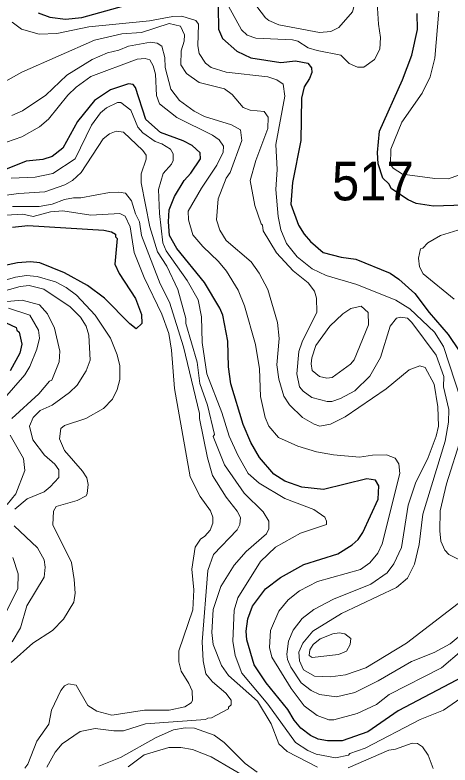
# Model space of a CAD drawing. Extents: x 673.3 to 698.5, y 6984.3 to 7012.3.
# Drawn here: x 689.47 to 690.372, y 7005.606 to 7007.162 of the extents above; entities that cross this region are included whole.
import ezdxf

# ---------------------------------------------------------------- set-up
doc = ezdxf.new("R2010")
doc.units = 0
doc.header["$LTSCALE"] = 0.032
doc.layers.add('1', color=7, linetype='Continuous', lineweight=25)
doc.layers.add('2', color=7, linetype='Continuous', lineweight=13)
doc.layers.add('21', color=7, linetype='Continuous')

msp = doc.modelspace()

# ---------------------------------------------------------------- linework, layer by layer
at = {"layer": '1'}
for points in [[(689.5179, 7007.1662), (689.5421, 7007.1571), (689.575, 7007.1527), (689.6084, 7007.1565), (689.6959, 7007.1806)], [(689.8918, 7007.1778), (689.8922, 7007.1318), (689.9005, 7007.113), (689.9305, 7007.0867), (689.9591, 7007.0725), (690.0215, 7007.0631), (690.0518, 7007.0663), (690.0775, 7007.0613), (690.0851, 7007.0518), (690.086, 7007.0425), (690.0809, 7007.0295), (690.0698, 7007.0124), (690.0645, 7006.9894), (690.0629, 7006.9015), (690.0459, 7006.8141), (690.0421, 7006.7696), (690.0582, 7006.7255), (690.0698, 7006.707), (690.0828, 7006.6922), (690.1093, 7006.6689), (690.1469, 7006.6593)], [(690.4432, 7006.7683), (690.3379, 7006.765), (690.3023, 7006.7707), (690.2855, 7006.7784), (690.2507, 7006.8012), (690.2453, 7006.8113), (690.2333, 7006.8233), (690.2233, 7006.8532), (690.2219, 7006.8764), (690.2263, 7006.9206), (690.2736, 7007.0268), (690.2935, 7007.078), (690.3048, 7007.1311), (690.304, 7007.1643)], [(689.8206, 7006.8181), (689.8351, 7006.8336), (689.8549, 7006.863), (689.8542, 7006.8758), (689.8376, 7006.891), (689.8189, 7006.9008), (689.7716, 7006.9179), (689.7413, 7006.945), (689.72, 7007.0109), (689.7151, 7007.0173), (689.7058, 7007.0189), (689.6678, 7007.0063), (689.6348, 7006.9842), (689.5995, 7006.9409), (689.5691, 7006.8852), (689.5472, 7006.8679), (689.528, 7006.8618), (689.4929, 7006.8586), (689.4188, 7006.8288)], [(690.3989, 7005.7894), (690.2652, 7005.7186), (690.2017, 7005.6755), (690.1489, 7005.6566), (690.1184, 7005.6564), (690.0991, 7005.6598), (690.0827, 7005.6679), (690.063, 7005.683), (690.0494, 7005.6993), (690.0358, 7005.7212), (689.9911, 7005.7768), (689.9659, 7005.814), (689.9506, 7005.8656), (689.9498, 7005.8841), (689.9532, 7005.9096), (689.9628, 7005.9359), (689.9894, 7005.9715), (690.0209, 7005.9955), (690.0695, 7006.0222), (690.1398, 7006.0444), (690.1691, 7006.0631), (690.1816, 7006.0741), (690.1917, 7006.0885), (690.2235, 7006.1577), (690.2251, 7006.1855), (690.2175, 7006.1972), (690.2, 7006.1999), (690.1101, 7006.1779), (690.0648, 7006.1827), (690.0298, 7006.1948), (690.0071, 7006.2094), (689.9774, 7006.2437), (689.9594, 7006.2751), (689.9431, 7006.3125), (689.918, 7006.3965), (689.9132, 7006.432), (689.9114, 7006.4851), (689.9009, 7006.539), (689.895, 7006.5535), (689.8628, 7006.6068), (689.8056, 7006.6776), (689.7908, 7006.7042), (689.7885, 7006.7324), (689.7895, 7006.7578), (689.8011, 7006.7852), (689.8206, 7006.8181)], [(689.4649, 7006.7218), (689.4964, 7006.725), (689.6544, 7006.7153), (689.6704, 7006.712), (689.6782, 7006.7072), (689.6786, 7006.7017), (689.6818, 7006.6983), (689.677, 7006.6446), (689.6862, 7006.6254), (689.72, 7006.5739), (689.7326, 7006.5405), (689.7329, 7006.5221), (689.7215, 7006.5111), (689.7084, 7006.5209), (689.6555, 7006.5745), (689.6205, 7006.6006), (689.5729, 7006.6272), (689.5215, 7006.6478), (689.5025, 7006.6494), (689.4752, 7006.6478), (689.4459, 7006.6412)], [(690.1469, 7006.6593), (690.1768, 7006.6549), (690.248, 7006.626), (690.2663, 7006.6137), (690.2991, 7006.5841), (690.3294, 7006.5449), (690.3684, 7006.499), (690.3915, 7006.4651)], [(689.441, 7006.528), (689.4724, 7006.5132), (689.4736, 7006.5083), (689.479, 7006.504), (689.4839, 7006.4787), (689.4798, 7006.4604), (689.4599, 7006.424)]]:
    msp.add_lwpolyline(points, dxfattribs=at)
at = {"layer": '2'}
for points in [[(690.1429, 7007.2454), (690.1069, 7007.2568), (689.9544, 7007.2714), (689.8919, 7007.2682), (689.8741, 7007.259), (689.8768, 7007.2513), (689.8852, 7007.2407), (689.9288, 7007.2122), (689.9555, 7007.2005), (689.9894, 7007.1556), (689.9968, 7007.1498), (690.0176, 7007.1411), (690.1014, 7007.125), (690.1251, 7007.1274), (690.1419, 7007.1355), (690.17, 7007.1684), (690.1778, 7007.1988), (690.1736, 7007.2145), (690.1655, 7007.2259)], [(690.203, 7006.5191), (690.2029, 7006.5443), (690.188, 7006.5581), (690.1666, 7006.5529), (690.1499, 7006.5416), (690.1228, 7006.5161), (690.0941, 7006.476), (690.0857, 7006.4506), (690.0842, 7006.4384), (690.0866, 7006.4246), (690.1019, 7006.4121), (690.1167, 7006.4083), (690.1281, 7006.4099), (690.1661, 7006.4373), (690.1736, 7006.4464)], [(690.1656, 7005.8564), (690.1664, 7005.8686), (690.1545, 7005.8786), (690.1428, 7005.8806), (690.129, 7005.8783), (690.1028, 7005.8679), (690.0886, 7005.8565), (690.0816, 7005.8451), (690.0801, 7005.8336), (690.0863, 7005.8292), (690.1412, 7005.8353), (690.1576, 7005.8424)]]:
    msp.add_lwpolyline(points, close=True, dxfattribs=at)
for points in [[(689.9128, 7007.1796), (689.9401, 7007.1308), (689.9519, 7007.1197), (689.9695, 7007.1134), (690.0456, 7007.1101), (690.0564, 7007.1069), (690.0782, 7007.0937), (690.0965, 7007.0876), (690.1458, 7007.0784), (690.1634, 7007.0612), (690.1808, 7007.0533), (690.1933, 7007.0534), (690.2156, 7007.0693), (690.2266, 7007.0908), (690.2282, 7007.1146), (690.2244, 7007.1427), (690.2201, 7007.2096)], [(689.464, 7007.1466), (689.4838, 7007.1319), (689.5199, 7007.1217), (689.5567, 7007.1233), (689.6235, 7007.1372), (689.7493, 7007.1494), (689.7974, 7007.1582), (689.8159, 7007.159), (689.845, 7007.1504), (689.851, 7007.1422), (689.8496, 7007.0978), (689.8519, 7007.0816), (689.8653, 7007.0618), (689.877, 7007.0527), (689.9081, 7007.0431), (689.9948, 7007.0336)], [(690.4587, 7006.8545), (690.3694, 7006.822), (690.3409, 7006.8226), (690.274, 7006.8314), (690.2545, 7006.8438), (690.2487, 7006.8517), (690.2499, 7006.8833), (690.2723, 7006.9392), (690.3149, 7006.9994), (690.3312, 7007.0332), (690.3407, 7007.0719), (690.3495, 7007.1696)], [(690.0603, 7005.8226), (690.059, 7005.8403), (690.067, 7005.8591), (690.0881, 7005.8837), (690.1474, 7005.9203), (690.2611, 7005.9743), (690.284, 7005.994), (690.299, 7006.0231), (690.3081, 7006.0636), (690.3162, 7006.1268), (690.3627, 7006.2782), (690.3692, 7006.3173), (690.3699, 7006.3435), (690.3586, 7006.3903), (690.3593, 7006.412), (690.3435, 7006.4561), (690.2933, 7006.5238), (690.2839, 7006.5329), (690.2695, 7006.5352), (690.2615, 7006.5327), (690.2483, 7006.5164), (690.228, 7006.4516), (690.206, 7006.4129), (690.1748, 7006.3824), (690.1454, 7006.3665), (690.1271, 7006.3604), (690.1173, 7006.3603), (690.0858, 7006.3684), (690.0676, 7006.3817), (690.06, 7006.3908), (690.0547, 7006.4172), (690.0589, 7006.4639), (690.0655, 7006.4835), (690.0963, 7006.5451), (690.0954, 7006.5743), (690.0914, 7006.589), (690.0785, 7006.6059), (690.0471, 7006.631), (690.0126, 7006.6686), (689.9849, 7006.7143), (689.9833, 7006.7259), (689.9804, 7006.7282), (689.9677, 7006.7663), (689.9579, 7006.8182), (689.9694, 7006.86), (689.9944, 7006.9259), (689.9953, 7006.9495), (689.9871, 7006.9611), (689.9581, 7006.9642), (689.9433, 7006.9695), (689.9207, 7006.9967), (689.9045, 7007.0081), (689.8519, 7007.0212), (689.8259, 7007.0403), (689.8139, 7007.0579), (689.8145, 7007.0871), (689.821, 7007.107), (689.8219, 7007.1203), (689.8136, 7007.1386), (689.7896, 7007.1438), (689.7326, 7007.125), (689.6915, 7007.1227), (689.6349, 7007.1095), (689.4845, 7007.0433), (689.4381, 7007.0176)], [(689.4633, 7006.9528), (689.4857, 7006.9625), (689.5338, 7006.995), (689.5772, 7007.037), (689.63, 7007.0689), (689.6619, 7007.0832), (689.6857, 7007.0884), (689.7058, 7007.0968), (689.7509, 7007.1052), (689.7651, 7007.1028), (689.7748, 7007.0972), (689.781, 7007.0735), (689.7812, 7007.0529), (689.7932, 7007.0079), (689.8113, 7006.984), (689.8419, 7006.9619), (689.8632, 7006.9511), (689.919, 7006.9338), (689.9376, 7006.9234), (689.9405, 7006.901)], [(690.268, 7006.2106), (690.2665, 7006.2307), (690.2587, 7006.2424), (690.2405, 7006.2494), (690.2115, 7006.2487), (690.1846, 7006.2445), (690.1308, 7006.2493), (690.0952, 7006.256), (690.0564, 7006.2678), (690.0168, 7006.2856), (689.9968, 7006.3092), (689.9892, 7006.3268), (689.9795, 7006.3707), (689.9775, 7006.4275), (689.9691, 7006.4786), (689.9463, 7006.5584), (689.9333, 7006.591), (689.9088, 7006.6301), (689.8922, 7006.6507), (689.8599, 7006.6813), (689.8391, 7006.7054), (689.83, 7006.7367), (689.8293, 7006.755), (689.857, 7006.8027), (689.889, 7006.8502), (689.9015, 7006.8771), (689.9024, 7006.8895), (689.8936, 7006.9026), (689.8797, 7006.9123), (689.8058, 7006.9489), (689.7695, 7006.977), (689.7633, 7006.9943), (689.7616, 7007.0386), (689.7569, 7007.0559), (689.7499, 7007.0688), (689.7401, 7007.0712), (689.7231, 7007.07), (689.6273, 7007.0337), (689.5968, 7007.0122), (689.5798, 7006.9952), (689.5398, 7006.9455), (689.5208, 7006.9296), (689.4845, 7006.9089), (689.4524, 7006.8977)], [(689.9948, 7007.0336), (690.0135, 7007.0274), (690.0261, 7007.0183), (690.0295, 7006.9931), (690.0109, 7006.8931), (690.0141, 7006.841), (690.0109, 7006.7997), (690.0157, 7006.7435), (690.0218, 7006.7161), (690.0333, 7006.6874), (690.0555, 7006.6599), (690.0868, 7006.6353), (690.1153, 7006.6215), (690.1793, 7006.6026), (690.2598, 7006.5705), (690.2891, 7006.5525), (690.34, 7006.5038), (690.3589, 7006.4741), (690.3952, 7006.3643)], [(689.4619, 7006.8235), (689.5121, 7006.8252), (689.5485, 7006.8327), (689.595, 7006.8632), (689.629, 7006.933), (689.6476, 7006.9588), (689.6598, 7006.9693), (689.6827, 7006.9798), (689.6899, 7006.9799), (689.7103, 7006.9641), (689.7251, 7006.9289), (689.735, 7006.917), (689.761, 7006.8989), (689.7749, 7006.8943), (689.7928, 7006.8834), (689.7981, 7006.8733), (689.7982, 7006.8598), (689.7948, 7006.852), (689.7777, 7006.8331), (689.7674, 7006.7998), (689.7696, 7006.7499), (689.7769, 7006.6892), (689.7836, 7006.6724), (689.8271, 7006.6109), (689.8503, 7006.5711), (689.8568, 7006.536), (689.8586, 7006.4825), (689.868, 7006.4172), (689.899, 7006.3373), (689.9145, 7006.2884), (689.9324, 7006.2491), (689.954, 7006.211), (689.9766, 7006.1908), (690.0298, 7006.1593), (690.0897, 7006.1359), (690.1124, 7006.12), (690.1165, 7006.1121), (690.1159, 7006.105), (690.0626, 7006.0872), (690.0104, 7006.0582), (689.9796, 7006.0284), (689.9322, 7005.9529), (689.9244, 7005.9275), (689.9222, 7005.8633), (689.9265, 7005.8335), (689.9404, 7005.7965), (689.9943, 7005.7326), (690.0517, 7005.6533), (690.0774, 7005.6364)], [(689.388, 7006.7797), (689.4781, 7006.7912), (689.5316, 7006.795), (689.5734, 7006.8093), (689.5895, 7006.8184), (689.6071, 7006.8347), (689.653, 7006.9048), (689.6662, 7006.9151), (689.68, 7006.9203), (689.6952, 7006.9188), (689.7355, 7006.8806), (689.7419, 7006.8708), (689.742, 7006.8627), (689.7315, 7006.8322), (689.7315, 7006.8132), (689.7494, 7006.7223), (689.7658, 7006.6702), (689.7853, 7006.6409), (689.8077, 7006.5924), (689.8243, 7006.532), (689.8245, 7006.5217), (689.8478, 7006.4415), (689.8536, 7006.3971), (689.8696, 7006.3523), (689.8838, 7006.2917), (689.8814, 7006.2874), (689.9043, 7006.2288), (689.9453, 7006.1701), (689.9849, 7006.1312), (689.9969, 7006.1123), (689.9969, 7006.0959), (689.9919, 7006.0855), (689.9495, 7006.0489)], [(689.9405, 7006.901), (689.9163, 7006.8351), (689.9082, 7006.8235), (689.8913, 7006.7803), (689.8879, 7006.737), (689.8946, 7006.7156), (689.908, 7006.6936), (689.9596, 7006.6499), (689.9767, 7006.6261), (689.9944, 7006.5926), (690.0148, 7006.5239), (690.0181, 7006.4906), (690.0133, 7006.4364), (690.0171, 7006.4062), (690.0277, 7006.3715), (690.0397, 7006.353), (690.0666, 7006.327), (690.0906, 7006.3129), (690.1024, 7006.309), (690.1244, 7006.3128), (690.1548, 7006.3286), (690.2398, 7006.3862), (690.288, 7006.4255), (690.3096, 7006.4343), (690.3206, 7006.4305), (690.3395, 7006.3959), (690.3472, 7006.349), (690.3487, 7006.3089), (690.3439, 7006.288), (690.3269, 7006.244), (690.301, 7006.1906), (690.2855, 7006.1451), (690.2716, 7006.0571), (690.2556, 7006.0233), (690.2417, 7006.0049), (690.2085, 7005.9811), (690.131, 7005.9504), (690.0896, 7005.9289), (690.066, 7005.9103), (690.0468, 7005.8857), (690.0377, 7005.863), (690.034, 7005.836), (690.0353, 7005.8252), (690.0423, 7005.8094), (690.0639, 7005.777), (690.0842, 7005.7611), (690.1014, 7005.7529), (690.1369, 7005.7478), (690.1752, 7005.7565), (690.2236, 7005.7808), (690.2928, 7005.8207), (690.3398, 7005.8398), (690.3724, 7005.8577), (690.3973, 7005.8785)], [(689.4646, 7006.7641), (689.5199, 7006.7642), (689.5469, 7006.7691), (689.573, 7006.7789), (689.5916, 7006.7827), (689.6063, 7006.7821), (689.6658, 7006.7935), (689.6853, 7006.7942), (689.6992, 7006.7919), (689.712, 7006.7761), (689.72, 7006.749), (689.7281, 7006.7327), (689.7324, 7006.7041), (689.7711, 7006.6043), (689.7902, 7006.566), (689.8194, 7006.4734), (689.8528, 7006.335), (689.8529, 7006.325), (689.8692, 7006.2435), (689.8796, 7006.2066), (689.9084, 7006.1616), (689.9312, 7006.1328), (689.9376, 7006.1196), (689.9366, 7006.1053), (689.9308, 7006.0937), (689.8817, 7006.0432), (689.87, 7006.0095), (689.8586, 7005.8616), (689.8605, 7005.8223), (689.8659, 7005.7953), (689.8796, 7005.7788), (689.9077, 7005.7556), (689.9187, 7005.7408), (689.9187, 7005.7311), (689.9132, 7005.7266), (689.9126, 7005.7231), (689.8778, 7005.7041), (689.87, 7005.7038), (689.8655, 7005.7006), (689.7405, 7005.6916), (689.6954, 7005.677), (689.6747, 7005.677), (689.6366, 7005.6819), (689.6055, 7005.6762), (689.5681, 7005.6502), (689.553, 7005.6327), (689.5362, 7005.6021)], [(689.4901, 7005.6), (689.4968, 7005.6079), (689.5155, 7005.6556), (689.54, 7005.691), (689.546, 7005.7199), (689.5648, 7005.7608), (689.5725, 7005.7704), (689.5807, 7005.7745), (689.5971, 7005.7722), (689.6208, 7005.7301), (689.64, 7005.7182), (689.6709, 7005.7097), (689.7389, 7005.7201), (689.7896, 7005.7202), (689.8222, 7005.7268), (689.8355, 7005.7355), (689.8381, 7005.74), (689.8373, 7005.7603), (689.8306, 7005.7756), (689.8145, 7005.801), (689.8096, 7005.8206), (689.8096, 7005.8428), (689.839, 7005.9284), (689.8407, 7005.9694), (689.8365, 7006.0125), (689.8438, 7006.0581), (689.855, 7006.0749), (689.864, 7006.0807), (689.8748, 7006.0931), (689.8804, 7006.108), (689.8805, 7006.12), (689.8758, 7006.1333), (689.8541, 7006.1629), (689.8337, 7006.2041), (689.8007, 7006.3872), (689.795, 7006.4667), (689.7892, 7006.5014), (689.7749, 7006.5413), (689.7378, 7006.617), (689.7175, 7006.6688), (689.7087, 7006.7224), (689.6985, 7006.7446), (689.6872, 7006.7502), (689.6274, 7006.7463), (689.5695, 7006.7552), (689.5436, 7006.7536), (689.5075, 7006.7437), (689.4866, 7006.7486), (689.4141, 7006.7446)], [(690.3807, 7006.5726), (690.3164, 7006.6248), (690.3089, 7006.6391), (690.3073, 7006.6571), (690.3113, 7006.6767), (690.3158, 7006.6778), (690.3265, 7006.6891), (690.3529, 7006.7041), (690.3887, 7006.7152)], [(689.4153, 7006.6018), (689.4711, 7006.6182), (689.4939, 7006.6215), (689.5163, 7006.619), (689.5537, 7006.6081), (689.5762, 7006.5962), (689.5974, 7006.5806), (689.6364, 7006.5391), (689.6678, 7006.4916), (689.6818, 7006.4569), (689.6875, 7006.4341), (689.6876, 7006.4056), (689.6821, 7006.3848), (689.6723, 7006.3649), (689.6534, 7006.3457), (689.6172, 7006.3246), (689.573, 7006.3106), (689.5654, 7006.3041), (689.5621, 7006.2824), (689.5725, 7006.2587), (689.6103, 7006.2158), (689.6191, 7006.202), (689.6216, 7006.1879), (689.62, 7006.1695), (689.6174, 7006.1648), (689.5988, 7006.155), (689.5553, 7006.1422), (689.5499, 7006.133), (689.5484, 7006.1041), (689.5871, 7006.0261), (689.593, 7005.9913), (689.5947, 7005.9626), (689.5923, 7005.9438), (689.5704, 7005.9085), (689.5475, 7005.8856), (689.507, 7005.8589), (689.4621, 7005.8188)], [(689.4694, 7006.1371), (689.4951, 7006.158), (689.5305, 7006.173), (689.5433, 7006.1829), (689.561, 7006.2022), (689.5612, 7006.2184), (689.5527, 7006.2305), (689.5315, 7006.2491), (689.5071, 7006.2806), (689.5002, 7006.3089), (689.5076, 7006.3269), (689.5222, 7006.3414), (689.547, 7006.3523), (689.5834, 7006.3791), (689.5991, 7006.394), (689.6174, 7006.4236), (689.6256, 7006.4458), (689.6231, 7006.4978), (689.6173, 7006.516), (689.6056, 7006.535), (689.5846, 7006.5566), (689.5297, 7006.5933), (689.4994, 7006.6004), (689.481, 7006.5987), (689.4185, 7006.581)], [(689.4633, 7006.3247), (689.5195, 7006.3762), (689.5417, 7006.4022), (689.5463, 7006.4041), (689.5616, 7006.4425), (689.5629, 7006.4642), (689.552, 7006.512), (689.5374, 7006.5421), (689.5207, 7006.5602), (689.4851, 7006.5703), (689.3255, 7006.5564)], [(689.4193, 7006.3347), (689.4906, 7006.4154), (689.5009, 7006.4325), (689.5153, 7006.4684), (689.5205, 7006.4913), (689.5188, 7006.5079), (689.501, 7006.5392), (689.4564, 7006.5533)], [(689.4535, 7006.1466), (689.4716, 7006.1689), (689.4904, 7006.2169), (689.4878, 7006.2422), (689.4601, 7006.29)], [(690.3964, 7006.2878), (690.3649, 7006.1894), (690.3521, 7006.1337), (690.3511, 7006.0916), (690.3537, 7006.0708), (690.3617, 7006.0518), (690.3698, 7006.043), (690.3891, 7006.0333)], [(690.4392, 7005.8797), (690.3548, 7005.8082), (690.246, 7005.7528), (690.2196, 7005.7321), (690.1796, 7005.7133), (690.1316, 7005.6998), (690.1212, 7005.6999), (690.0971, 7005.7087), (690.0697, 7005.7288), (690.0432, 7005.7652), (690.0028, 7005.8298), (689.9977, 7005.8501), (690.0002, 7005.885), (690.017, 7005.9255), (690.037, 7005.9492), (690.0599, 7005.9675), (690.0977, 7005.9867), (690.1867, 7006.0117), (690.2059, 7006.0259), (690.2225, 7006.0459), (690.2316, 7006.0649), (690.268, 7006.2106)], [(689.4644, 7005.862), (689.4814, 7005.8906), (689.4947, 7005.9365), (689.5308, 7005.9957), (689.5327, 7006.0163), (689.5303, 7006.032), (689.5166, 7006.057), (689.4685, 7006.102)], [(689.9495, 7006.0489), (689.9247, 7006.0209), (689.8967, 7005.9764), (689.8813, 7005.9291), (689.8781, 7005.8811), (689.8813, 7005.8564), (689.8983, 7005.8124), (689.9127, 7005.7922), (689.9732, 7005.7387), (690.0017, 7005.6919), (690.0171, 7005.6505), (690.0347, 7005.6347), (690.0978, 7005.6018)], [(689.4307, 7005.8836), (689.4756, 7005.9718), (689.4765, 7006.0027), (689.4654, 7006.0363)], [(690.4164, 7005.9619), (690.2821, 7005.8591), (690.1979, 7005.8079), (690.1558, 7005.7933), (690.1243, 7005.7894), (690.091, 7005.7909), (690.0688, 7005.8039), (690.0603, 7005.8226)], [(690.0774, 7005.6364), (690.0948, 7005.6289), (690.1346, 7005.6216), (690.1616, 7005.6271), (690.1648, 7005.6305), (690.1964, 7005.6411), (690.3105, 7005.7005), (690.3588, 7005.7198), (690.4129, 7005.7573), (690.4601, 7005.8029), (690.4849, 7005.8224), (690.5052, 7005.834), (690.5151, 7005.8347), (690.5257, 7005.8267), (690.5488, 7005.7491), (690.5638, 7005.7263), (690.6036, 7005.679), (690.6037, 7005.6651), (690.6142, 7005.6453), (690.6398, 7005.6303), (690.6587, 7005.6129), (690.6606, 7005.5975)], [(689.9727, 7005.5916), (689.9473, 7005.6094), (689.9036, 7005.6531), (689.8829, 7005.6684), (689.8427, 7005.6827), (689.8229, 7005.6834), (689.7985, 7005.6791), (689.7627, 7005.6632), (689.6889, 7005.6218), (689.6441, 7005.6039)], [(690.1611, 7005.6003), (690.2453, 7005.637), (690.2595, 7005.6393), (690.2942, 7005.6515), (690.3053, 7005.6508), (690.3153, 7005.6444), (690.3274, 7005.6267), (690.3373, 7005.5988)], [(689.9669, 7005.5706), (689.8769, 7005.6234), (689.8379, 7005.6387), (689.8141, 7005.6428), (689.7893, 7005.6427), (689.7378, 7005.6272), (689.7049, 7005.6023)]]:
    msp.add_lwpolyline(points, dxfattribs=at)

# ---------------------------------------------------------------- texts
at = {"layer": '21', "width": 0.95}
msp.add_text('517', height=0.08, dxfattribs=at).set_placement((690.1276, 7006.7771))

doc.saveas('drawing.dxf')
